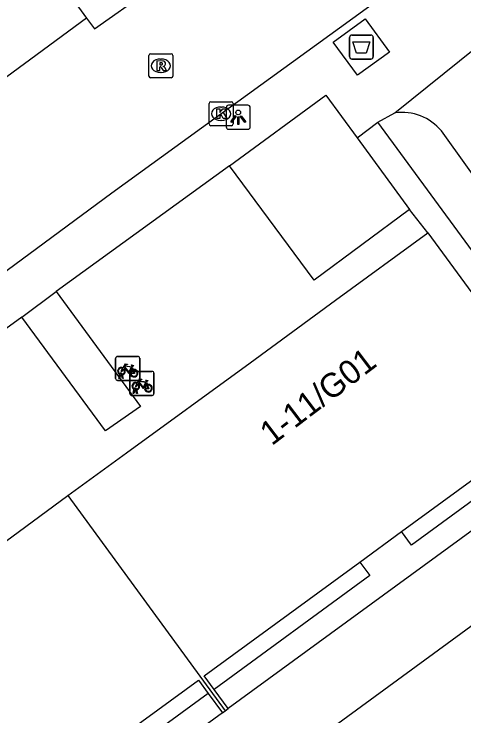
# Model space of a CAD drawing. Extents: x 159040 to 160094, y 381214 to 382518.
# Drawn here: x 159767.13 to 159785.85, y 382192.89 to 382222.11 of the extents above; entities that cross this region are included whole.
import ezdxf

# ---------------------------------------------------------------- set-up
doc = ezdxf.new("R2010")
doc.units = 0
for name, color, linetype in [('IMGEO_Afval_apart_plaats', 7, 'Continuous'), ('IMGEO_Fietsenrek', 7, 'Continuous'), ('IMGEO_Groenvoorziening', 7, 'Continuous'), ('IMGEO_Kolk', 7, 'Continuous'), ('IMGEO_Lichtpunt', 7, 'Continuous'), ('IMGEO_Pand', 7, 'Continuous'), ('IMGEO_Pand_nummerreeks', 7, 'Continuous'), ('IMGEO_Parkeervlak_open', 7, 'Continuous'), ('IMGEO_Rijbaan_lokaal_open', 7, 'Continuous'), ('IMGEO_Rioolput', 7, 'Continuous'), ('IMGEO_Voetpad_gesloten', 7, 'Continuous'), ('IMGEO_Voetpad_open', 7, 'Continuous')]:
    doc.layers.add(name, color=color, linetype=linetype)

msp = doc.modelspace()

# ---------------------------------------------------------------- linework, layer by layer
at = {"layer": 'IMGEO_Afval_apart_plaats'}
for p, q in [((159781.091, 382220.339), (159781.091, 382221.139)), ((159781.091, 382221.139), (159781.091, 382220.339)), ((159781.191, 382221.239), (159781.981, 382221.239)), ((159781.981, 382221.239), (159781.191, 382221.239)), ((159782.081, 382221.139), (159782.081, 382220.339)), ((159782.081, 382220.339), (159782.081, 382221.139)), ((159781.981, 382220.239), (159781.191, 382220.239)), ((159781.191, 382220.239), (159781.981, 382220.239))]:
    msp.add_line(p, q, dxfattribs=at)
msp.add_lwpolyline([(159781.234, 382220.953), (159781.938, 382220.953), (159781.789, 382220.483), (159781.383, 382220.483), (159781.234, 382220.953)], dxfattribs=at)
for centre, start, end in [((159781.191, 382221.139), 90, 180), ((159781.191, 382221.139), 90, 180), ((159781.981, 382221.139), 0, 90), ((159781.981, 382221.139), 360, 90), ((159781.191, 382220.339), 180, 270), ((159781.191, 382220.339), 180, 270), ((159781.981, 382220.339), 270, 0), ((159781.981, 382220.339), 270, 0)]:
    msp.add_arc(centre, 0.1, start, end, dxfattribs=at)
at = {"layer": 'IMGEO_Fietsenrek'}
for p, q in [((159771.359, 382206.935), (159771.359, 382207.776)), ((159771.359, 382207.776), (159771.359, 382206.935)), ((159771.434, 382207.86), (159772.275, 382207.86)), ((159772.275, 382207.86), (159771.434, 382207.86)), ((159772.359, 382207.785), (159772.359, 382206.944)), ((159772.359, 382206.944), (159772.359, 382207.785)), ((159772.046, 382207.409), (159772.082, 382207.314)), ((159771.486, 382206.944), (159771.525, 382207.104)), ((159771.555, 382207.092), (159771.52, 382206.944)), ((159771.597, 382207.116), (159771.596, 382207.12)), ((159771.638, 382206.944), (159771.604, 382207.086)), ((159771.628, 382207.127), (159771.629, 382207.12)), ((159771.636, 382207.09), (159771.671, 382206.944)), ((159771.955, 382206.309), (159771.955, 382207.15)), ((159771.955, 382207.15), (159771.955, 382206.309)), ((159772.03, 382207.234), (159772.871, 382207.234)), ((159772.871, 382207.234), (159772.03, 382207.234)), ((159772.955, 382207.159), (159772.955, 382206.318)), ((159772.955, 382206.318), (159772.955, 382207.159)), ((159772.284, 382206.86), (159771.443, 382206.86)), ((159771.443, 382206.86), (159772.284, 382206.86)), ((159771.52, 382206.944), (159771.486, 382206.944)), ((159771.671, 382206.944), (159771.638, 382206.944)), ((159772.642, 382206.783), (159772.678, 382206.688)), ((159772.193, 382206.49), (159772.192, 382206.494)), ((159772.224, 382206.501), (159772.225, 382206.494)), ((159772.88, 382206.234), (159772.039, 382206.234)), ((159772.039, 382206.234), (159772.88, 382206.234)), ((159772.082, 382206.318), (159772.121, 382206.478)), ((159772.116, 382206.318), (159772.082, 382206.318)), ((159772.151, 382206.466), (159772.116, 382206.318)), ((159772.234, 382206.318), (159772.2, 382206.46)), ((159772.232, 382206.464), (159772.267, 382206.318)), ((159772.267, 382206.318), (159772.234, 382206.318))]:
    msp.add_line(p, q, dxfattribs=at)
for points in [[(159771.672, 382207.386), (159771.767, 382207.55), (159771.853, 382207.536), (159771.855, 382207.527), (159771.799, 382207.516), (159771.772, 382207.471), (159772.028, 382207.43)], [(159771.968, 382207.142), (159771.918, 382207.142), (159771.727, 382207.393), (159771.708, 382207.361)], [(159772.015, 382207.405), (159771.758, 382207.446), (159771.741, 382207.417), (159771.908, 382207.197), (159772.015, 382207.405)], [(159772.063, 382207.307), (159772.033, 382207.384), (159771.924, 382207.166), (159771.967, 382207.166)], [(159772.028, 382207.43), (159772.053, 382207.479), (159772.047, 382207.483), (159772.024, 382207.487), (159772.012, 382207.494), (159772.011, 382207.497), (159772.013, 382207.502), (159772.108, 382207.487), (159772.11, 382207.477), (159772.1, 382207.464), (159772.088, 382207.458), (159772.074, 382207.464), (159772.046, 382207.409)], [(159771.693, 382207.334), (159771.641, 382207.244), (159771.601, 382207.219), (159771.602, 382207.266), (159771.657, 382207.36)], [(159771.997, 382207.166), (159772.117, 382207.165), (159772.073, 382207.279)], [(159772.093, 382207.286), (159772.148, 382207.141), (159771.998, 382207.141)], [(159772.268, 382206.76), (159772.363, 382206.924), (159772.449, 382206.91), (159772.451, 382206.901), (159772.395, 382206.89), (159772.368, 382206.845), (159772.624, 382206.804)], [(159772.611, 382206.779), (159772.354, 382206.82), (159772.337, 382206.791), (159772.504, 382206.571), (159772.611, 382206.779)], [(159772.624, 382206.804), (159772.649, 382206.853), (159772.643, 382206.857), (159772.62, 382206.861), (159772.608, 382206.868), (159772.607, 382206.871), (159772.609, 382206.876), (159772.704, 382206.861), (159772.706, 382206.851), (159772.696, 382206.838), (159772.684, 382206.832), (159772.67, 382206.838), (159772.642, 382206.783)], [(159772.289, 382206.708), (159772.237, 382206.618), (159772.197, 382206.593), (159772.198, 382206.64), (159772.253, 382206.734)], [(159772.564, 382206.516), (159772.514, 382206.516), (159772.323, 382206.767), (159772.304, 382206.735)], [(159772.659, 382206.681), (159772.629, 382206.758), (159772.52, 382206.54), (159772.563, 382206.54)], [(159772.593, 382206.54), (159772.713, 382206.539), (159772.669, 382206.653)], [(159772.689, 382206.66), (159772.744, 382206.515), (159772.594, 382206.515)]]:
    msp.add_lwpolyline(points, dxfattribs=at)
for centre, radius, start, end in [((159771.437, 382207.782), 0.0779, 92.4484, 184.2845), ((159771.437, 382207.782), 0.0779, 92.4484, 184.2845), ((159772.281, 382207.782), 0.0779, 2.4484, 94.2845), ((159772.281, 382207.782), 0.0779, 2.4484, 94.2845), ((159771.599, 382207.245), 0.159, 62.6766, 242.1369), ((159771.599, 382207.245), 0.129, 63.3192, 238.903), ((159771.579, 382207.116), 0.0499, 12.8025, 158.6934), ((159771.599, 382207.245), 0.159, 253.9967, 271.7867), ((159771.579, 382207.116), 0.0174, 12.8025, 163.4502), ((159771.599, 382207.245), 0.129, 253.415, 269.0204), ((159771.599, 382207.245), 0.129, 283.6043, 43.4302), ((159771.599, 382207.245), 0.159, 283.5766, 46.6042), ((159772.033, 382207.156), 0.0779, 92.4484, 184.2845), ((159772.033, 382207.156), 0.0779, 92.4484, 184.2845), ((159772.126, 382207.161), 0.159, 113.3408, 178.3217), ((159772.126, 382207.161), 0.159, 187.0065, 105.7708), ((159772.126, 382207.161), 0.129, 113.923, 177.9556), ((159772.126, 382207.161), 0.129, 188.6715, 104.5883), ((159772.877, 382207.156), 0.0779, 2.4484, 94.2845), ((159772.877, 382207.156), 0.0779, 2.4484, 94.2845), ((159771.437, 382206.938), 0.0779, 182.4484, 274.2845), ((159771.437, 382206.938), 0.0779, 182.4484, 274.2845), ((159772.281, 382206.938), 0.0779, 272.4484, 4.2845), ((159772.281, 382206.938), 0.0779, 272.4484, 4.2845), ((159772.195, 382206.619), 0.159, 62.6766, 242.1369), ((159772.195, 382206.619), 0.129, 63.3192, 238.903), ((159772.175, 382206.49), 0.0499, 12.8025, 158.6934), ((159772.175, 382206.49), 0.0174, 12.8025, 163.4502), ((159772.195, 382206.619), 0.129, 253.415, 269.0204), ((159772.195, 382206.619), 0.129, 283.6043, 43.4302), ((159772.195, 382206.619), 0.159, 283.5766, 46.6042), ((159772.722, 382206.535), 0.159, 113.3408, 178.3217), ((159772.722, 382206.535), 0.159, 187.0065, 105.7708), ((159772.722, 382206.535), 0.129, 113.923, 177.9556), ((159772.722, 382206.535), 0.129, 188.6715, 104.5883), ((159772.033, 382206.312), 0.0779, 182.4484, 274.2845), ((159772.033, 382206.312), 0.0779, 182.4484, 274.2845), ((159772.195, 382206.619), 0.159, 253.9967, 271.7867), ((159772.877, 382206.312), 0.0779, 272.4484, 4.2845), ((159772.877, 382206.312), 0.0779, 272.4484, 4.2845)]:
    msp.add_arc(centre, radius, start, end, dxfattribs=at)
at = {"layer": 'IMGEO_Groenvoorziening'}
for points in [[(159790.069, 382204.681), (159783.669, 382200.003), (159783.257, 382200.565)], [(159781.526, 382199.299), (159781.938, 382198.737), (159775.457, 382193.995)], [(159775.213, 382193.822), (159768.811, 382189.142), (159768.399, 382189.704)]]:
    msp.add_lwpolyline(points, dxfattribs=at)
at = {"layer": 'IMGEO_Kolk'}
for p, q in [((159775.246, 382217.537), (159775.246, 382218.389)), ((159775.321, 382218.463), (159776.173, 382218.463)), ((159775.734, 382218.243), (159775.759, 382218.243)), ((159776.247, 382218.389), (159776.247, 382217.537)), ((159775.757, 382217.683), (159775.732, 382217.683)), ((159776.173, 382217.463), (159775.321, 382217.463))]:
    msp.add_line(p, q, dxfattribs=at)
for points in [[(159775.246, 382217.537), (159775.246, 382218.389)], [(159775.321, 382218.463), (159776.173, 382218.463)], [(159776.247, 382218.389), (159776.247, 382217.537)], [(159775.567, 382218.163), (159775.69, 382218.163), (159775.69, 382218.012), (159775.82, 382218.163), (159775.984, 382218.163), (159775.838, 382218.012), (159775.991, 382217.763), (159775.839, 382217.763), (159775.754, 382217.927), (159775.69, 382217.86), (159775.69, 382217.763), (159775.567, 382217.763), (159775.567, 382218.163)], [(159776.173, 382217.463), (159775.321, 382217.463)]]:
    msp.add_lwpolyline(points, dxfattribs=at)
for centre, start, end in [((159775.323, 382218.387), 91.552, 178.448), ((159775.323, 382218.387), 91.552, 178.448), ((159776.171, 382218.387), 1.552, 88.448), ((159776.171, 382218.387), 1.552, 88.448), ((159775.323, 382217.539), 181.552, 268.448), ((159775.323, 382217.539), 181.552, 268.448), ((159776.171, 382217.539), 271.552, 358.448), ((159776.171, 382217.539), 271.552, 358.448)]:
    msp.add_arc(centre, 0.0765, start, end, dxfattribs=at)
for centre, major_axis, ratio, start_param, end_param in [((159775.733, 382217.963), (-0.387, 0.002), 0.722429, 4.712389, 7.853982), ((159775.758, 382217.963), (-0.39, 0.002), 0.717154, 1.570796, 4.712389)]:
    msp.add_ellipse(centre, major_axis=major_axis, ratio=ratio, start_param=start_param, end_param=end_param, dxfattribs=at)
at = {"layer": 'IMGEO_Lichtpunt'}
for p, q in [((159775.961, 382218.219), (159775.961, 382217.412)), ((159775.961, 382218.219), (159775.961, 382217.412)), ((159776.863, 382218.314), (159776.055, 382218.314)), ((159776.863, 382218.314), (159776.055, 382218.314)), ((159776.957, 382217.412), (159776.957, 382218.219)), ((159776.957, 382217.412), (159776.957, 382218.219)), ((159776.055, 382217.318), (159776.863, 382217.318)), ((159776.055, 382217.318), (159776.863, 382217.318))]:
    msp.add_line(p, q, dxfattribs=at)
for points in [[(159776.335, 382217.883), (159776.374, 382217.855), (159776.186, 382217.593), (159776.148, 382217.62), (159776.335, 382217.883)], [(159776.437, 382217.835), (159776.484, 382217.835), (159776.484, 382217.513), (159776.437, 382217.513), (159776.437, 382217.835)], [(159776.547, 382217.855), (159776.585, 382217.882), (159776.772, 382217.62), (159776.733, 382217.592), (159776.547, 382217.855)]]:
    msp.add_lwpolyline(points, dxfattribs=at)
msp.add_circle((159776.46, 382218.017), 0.0994, dxfattribs=at)
for centre, start, end in [((159776.055, 382218.219), 90, 180), ((159776.055, 382218.219), 90, 180), ((159776.863, 382218.219), 0, 90), ((159776.863, 382218.219), 0, 90), ((159776.055, 382217.412), 180, 270), ((159776.055, 382217.412), 180, 270), ((159776.863, 382217.412), 270, 0), ((159776.863, 382217.412), 270, 360)]:
    msp.add_arc(centre, 0.0946, start, end, dxfattribs=at)
at = {"layer": 'IMGEO_Pand'}
for points in [[(159769.376, 382202.061), (159771.81, 382203.841), (159776.95, 382207.598), (159780.502, 382210.194), (159784.352, 382213.009)], [(159784.352, 382213.009), (159790.903, 382204.048)], [(159783.257, 382200.565), (159789.658, 382205.244), (159790.069, 382204.681)], [(159754.516, 382191.199), (159762.127, 382196.763), (159767.039, 382200.353), (159769.376, 382202.061)], [(159769.376, 382202.061), (159775.922, 382193.106)], [(159781.526, 382199.299), (159783.257, 382200.565)], [(159775.457, 382193.995), (159775.043, 382194.56), (159781.526, 382199.299)], [(159768.399, 382189.704), (159774.801, 382194.384), (159775.213, 382193.822)], [(159776.043, 382193.194), (159775.457, 382193.995)], [(159775.213, 382193.822), (159775.801, 382193.018)], [(159775.801, 382193.018), (159775.922, 382193.106)], [(159775.922, 382193.106), (159776.043, 382193.194)]]:
    msp.add_lwpolyline(points, dxfattribs=at)
at = {"layer": 'IMGEO_Parkeervlak_open'}
msp.add_lwpolyline([(159762.398, 382216.234), (159759.216, 382220.608), (159767.006, 382226.277), (159770.15, 382221.944)], dxfattribs=at)
at = {"layer": 'IMGEO_Rijbaan_lokaal_open'}
for points in [[(159716.689, 382174.981), (159723.043, 382179.606), (159726.96, 382182.387), (159731.602, 382185.81), (159736.868, 382189.601), (159741.543, 382193.032), (159745.295, 382195.725), (159752.818, 382201.275), (159756.588, 382203.968), (159761.35, 382207.5), (159766.514, 382211.22), (159771.195, 382214.676), (159774.934, 382217.373), (159799.157, 382234.955)], [(159770.15, 382221.944), (159770.477, 382221.494), (159772.689, 382223.066)], [(159770.15, 382221.944), (159762.398, 382216.234)]]:
    msp.add_lwpolyline(points, dxfattribs=at)
at = {"layer": 'IMGEO_Rioolput'}
for p, q in [((159772.74, 382219.533), (159772.74, 382220.385)), ((159772.815, 382220.459), (159773.667, 382220.459)), ((159773.228, 382220.239), (159773.253, 382220.239)), ((159773.741, 382220.385), (159773.741, 382219.533)), ((159773.251, 382219.679), (159773.226, 382219.679)), ((159773.667, 382219.459), (159772.815, 382219.459))]:
    msp.add_line(p, q, dxfattribs=at)
for points in [[(159772.74, 382219.533), (159772.74, 382220.385)], [(159772.815, 382220.459), (159773.667, 382220.459)], [(159773.741, 382220.385), (159773.741, 382219.533)], [(159773.329, 382220.157), (159773.077, 382220.159), (159773.077, 382219.759)], [(159773.255, 382220.078), (159773.201, 382220.078), (159773.201, 382219.997)], [(159773.201, 382219.997), (159773.253, 382219.997)], [(159773.077, 382219.759), (159773.201, 382219.759), (159773.201, 382219.921), (159773.212, 382219.921)], [(159773.259, 382219.892), (159773.33, 382219.759), (159773.47, 382219.759), (159773.405, 382219.885)], [(159773.667, 382219.459), (159772.815, 382219.459)]]:
    msp.add_lwpolyline(points, dxfattribs=at)
for centre, radius, start, end in [((159772.817, 382220.383), 0.0765, 91.552, 178.448), ((159772.817, 382220.383), 0.0765, 91.552, 178.448), ((159773.665, 382220.383), 0.0765, 1.552, 88.448), ((159773.665, 382220.383), 0.0765, 1.552, 88.448), ((159773.237, 382220.186), 0.19, 274.7715, 282.9687), ((159773.261, 382219.982), 0.0964, 77.0061, 93.1865), ((159773.275, 382220.039), 0.0378, 276.6634, 79.6772), ((159773.328, 382220.047), 0.109, 350.3612, 89.416), ((159773.326, 382220.047), 0.112, 277.5842, 350.9817), ((159773.31, 382219.832), 0.108, 29.5134, 73.7905), ((159773.211, 382219.868), 0.0533, 26.0293, 88.6989), ((159772.817, 382219.535), 0.0765, 181.552, 268.448), ((159772.817, 382219.535), 0.0765, 181.552, 268.448), ((159773.665, 382219.535), 0.0765, 271.552, 358.448), ((159773.665, 382219.535), 0.0765, 271.552, 358.448)]:
    msp.add_arc(centre, radius, start, end, dxfattribs=at)
for centre, major_axis, ratio, start_param, end_param in [((159773.227, 382219.959), (-0.387, 0.002), 0.722429, 4.712389, 7.853982), ((159773.252, 382219.959), (-0.39, 0.002), 0.717154, 1.570796, 4.712389)]:
    msp.add_ellipse(centre, major_axis=major_axis, ratio=ratio, start_param=start_param, end_param=end_param, dxfattribs=at)
at = {"layer": 'IMGEO_Voetpad_gesloten'}
for points in [[(159780.416, 382220.946), (159781.742, 382221.916), (159782.755, 382220.532), (159781.429, 382219.562), (159780.416, 382220.946)], [(159790.661, 382203.871), (159776.043, 382193.194)], [(159794.978, 382203.081), (159780.454, 382192.457)], [(159775.801, 382193.018), (159761.183, 382182.332)]]:
    msp.add_lwpolyline(points, dxfattribs=at)
at = {"layer": 'IMGEO_Voetpad_open'}
for points in [[(159782.981, 382217.995), (159787.719, 382221.818)], [(159776.094, 382215.789), (159780.102, 382218.739), (159781.402, 382216.962)], [(159782.271, 382217.605), (159782.981, 382217.995)], [(159781.402, 382216.962), (159782.271, 382217.605)], [(159791.75, 382204.681), (159782.271, 382217.605)], [(159793.162, 382205.736), (159784.912, 382217.244)], [(159781.402, 382216.962), (159783.583, 382213.98)], [(159776.094, 382215.789), (159768.888, 382210.56)], [(159783.583, 382213.98), (159779.624, 382211.034), (159776.094, 382215.789)], [(159784.352, 382213.009), (159783.583, 382213.98)], [(159768.888, 382210.56), (159772.4, 382205.772), (159770.934, 382204.754), (159767.456, 382209.494)], [(159767.456, 382209.494), (159768.888, 382210.56)], [(159767.456, 382209.494), (159762.549, 382205.924)]]:
    msp.add_lwpolyline(points, dxfattribs=at)
msp.add_arc((159783.278, 382215.901), 2.115, 39.4251, 98.0711, dxfattribs=at)

# ---------------------------------------------------------------- texts
at = {"layer": 'IMGEO_Pand_nummerreeks'}
msp.add_text('1-11/G01', height=1, rotation=37.2664, dxfattribs=at).set_placement((159777.853, 382204.115))

doc.saveas('drawing.dxf')
